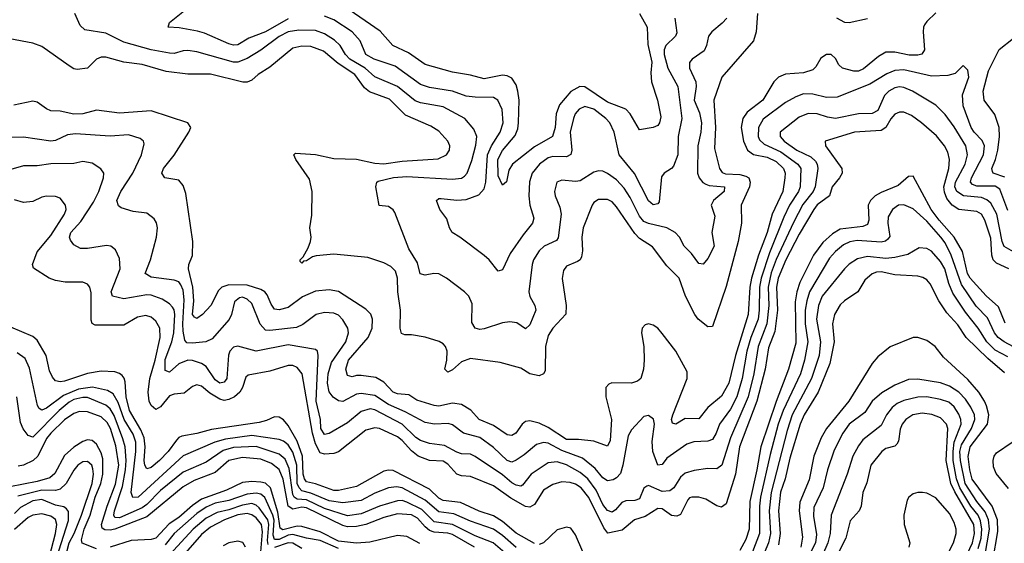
# Model space of a CAD drawing. Header units: inches. Extents: x 990535 to 1117859, y 769386 to 892122.
# Tile 386 of 656: x 1084593 to 1088910, y 797467 to 799763. Entities that reach past the tile are written whole.
import ezdxf

# ---------------------------------------------------------------- set-up
doc = ezdxf.new("R2010")
doc.units = ezdxf.units.IN
doc.header["$MEASUREMENT"] = 0
doc.layers.add('B0789', color=7, linetype='Continuous')

msp = doc.modelspace()

# ---------------------------------------------------------------- linework, layer by layer
at = {"layer": 'B0789', "color": 5}
for points, elevation in [([(1085770, 799765.8), (1085670, 799709.1), (1085598.1, 799681.9), (1085550, 799651.9), (1085530, 799650.9), (1085510, 799657.1), (1085403.7, 799703.7), (1085372.8, 799712.8), (1085292.5, 799727.5), (1085244, 799730), (1085250, 799750.7), (1085330, 799814.4)], 2640), ([(1087310, 799790.2), (1087343.8, 799730), (1087346.4, 799653.6), (1087364.2, 799575.8), (1087359.5, 799530), (1087363.3, 799490), (1087388.9, 799410), (1087403.8, 799336.2), (1087397.7, 799310), (1087390, 799298.5), (1087370, 799289.8), (1087310, 799279.7), (1087269.9, 799349.9), (1087250.3, 799370.3), (1087170, 799401.4), (1087070, 799468.5), (1087048.4, 799470), (1087010, 799447.4), (1086960.1, 799390), (1086944.3, 799350), (1086941, 799290), (1086928.7, 799251.3), (1086850, 799206), (1086753.7, 799130), (1086737.2, 799102.8), (1086727.9, 799052.1), (1086710, 799037.7), (1086690, 799078.4), (1086689.7, 799150), (1086710, 799189.5), (1086764.6, 799255.4), (1086776.3, 799283.7), (1086780.4, 799310), (1086782.2, 799410), (1086777.6, 799450), (1086770, 799476.5), (1086750, 799505.9), (1086730, 799516.7), (1086710, 799519.9), (1086630, 799503.7), (1086570, 799520.2), (1086490, 799532.2), (1086370, 799566.5), (1086298.1, 799618.1), (1086229.1, 799649.1), (1086172.9, 799712.9), (1086018.5, 799818.5)], 2620), ([(1087827.5, 799790), (1087821.3, 799710), (1087809.5, 799670), (1087671.4, 799510), (1087635.8, 799410), (1087643.2, 799290), (1087638.7, 799198.7), (1087661.1, 799110), (1087673.3, 799093.3), (1087687.1, 799087.1), (1087750, 799083.5), (1087777.2, 799077.2), (1087789.7, 799069.7), (1087795.5, 799050), (1087792.1, 799030), (1087756.3, 798950), (1087757, 798870), (1087743.1, 798790), (1087690, 798592.9), (1087630, 798418.4), (1087610, 798416.4), (1087568, 798450), (1087553, 798470), (1087512.6, 798550), (1087484.6, 798630), (1087430, 798683.2), (1087366.7, 798766.7), (1087310, 798804.1), (1087290, 798825.6), (1087210, 798941.6), (1087190, 798963.7), (1087170, 798974), (1087130, 798974.2), (1087110, 798961.1), (1087103.2, 798950), (1087063.9, 798850), (1087057, 798810), (1087060.6, 798750), (1087056.3, 798723.7), (1087049.6, 798710.4), (1087038, 798702), (1086990, 798682.2), (1086976.6, 798663.4), (1086971.2, 798628.8), (1086989, 798510), (1086987.7, 798472.3), (1086930.1, 798409.9), (1086910, 798378.5), (1086898.9, 798330), (1086897.1, 798222.9), (1086890.1, 798209.9), (1086870, 798201.6), (1086830, 798209.9), (1086790, 798235.7), (1086699.8, 798259.8), (1086570, 798276.9), (1086530, 798263.1), (1086490, 798227.9), (1086470, 798217.5), (1086457, 798230), (1086465.1, 798270), (1086466.4, 798310), (1086460.2, 798330), (1086450, 798341.6), (1086431.5, 798351.5), (1086370, 798370.3), (1086310, 798381.6), (1086281.3, 798381.3), (1086267.1, 798387.1), (1086261.7, 798410), (1086262.8, 798490), (1086250.9, 798569.1), (1086249.9, 798630), (1086240.1, 798660.1), (1086220.8, 798680.8), (1086190, 798697.4), (1086119.5, 798719.5), (1085970, 798735.4), (1085892.3, 798727.7), (1085876.8, 798723.2), (1085850, 798705.3), (1085836.5, 798703.5), (1085830, 798696), (1085823.3, 798703.3), (1085823, 798710), (1085836.2, 798723.8), (1085857.8, 798762.2), (1085868.5, 798790), (1085871.3, 798810), (1085864.7, 798850), (1085874, 798906), (1085874.6, 799010), (1085864.2, 799064.2), (1085804.2, 799150), (1085794.3, 799170), (1085801.8, 799178.2), (1085890, 799171.9), (1085970, 799154.6), (1086070, 799151.8), (1086150, 799133.9), (1086190, 799130.7), (1086270, 799142.2), (1086426.9, 799153.1), (1086463.9, 799170), (1086476.8, 799190), (1086478.8, 799210), (1086469.8, 799230), (1086430, 799274.5), (1086395.6, 799295.6), (1086284.5, 799344.5), (1086213.9, 799413.9), (1086126.5, 799446.5), (1086104.6, 799464.6), (1086061.8, 799521.8), (1085989.9, 799570), (1085925.1, 799625.1), (1085870, 799644.8), (1085830, 799646.4), (1085790, 799637.8), (1085690, 799554.1), (1085637.8, 799522.2), (1085610, 799498), (1085590, 799488.6), (1085571.3, 799488.7), (1085430, 799524.3), (1085330, 799523.3), (1085235, 799535), (1085130, 799566.6), (1085050, 799575.8), (1084970, 799598.3), (1084950, 799598.9), (1084930.1, 799589.9), (1084889.5, 799550.5), (1084844.8, 799544.8), (1084830, 799547.7), (1084810, 799559.8), (1084690, 799645), (1084650, 799659.8), (1084550, 799678.9)], 2680), ([(1088610, 799792.2), (1088570, 799755.3), (1088560.1, 799739.9), (1088555.1, 799730), (1088554.5, 799710), (1088560.4, 799630), (1088547.9, 799612.1), (1088530, 799607.3), (1088492.6, 799607.4), (1088430, 799620.3), (1088390, 799621), (1088358.4, 799601.6), (1088293, 799547), (1088270, 799537.3), (1088250, 799537.5), (1088200.5, 799550), (1088184.3, 799564.3), (1088170, 799593.1), (1088150, 799609.7), (1088130, 799609.7), (1088105.4, 799594.6), (1088083.5, 799556.5), (1088070, 799543.5), (1088030, 799529.9), (1087950, 799523.2), (1087919.7, 799510), (1087899.5, 799490), (1087851.7, 799410), (1087782.1, 799357.9), (1087763.6, 799330), (1087756.4, 799290), (1087766.5, 799230), (1087783.2, 799190), (1087810, 799171), (1087870, 799160.7), (1087910, 799141.7), (1087942, 799110), (1087948.3, 799090), (1087948, 799070), (1087938.1, 799010), (1087892.1, 798910), (1087869.6, 798830), (1087832.1, 798730), (1087802.1, 798630), (1087794.2, 798590), (1087787.2, 798470), (1087731.2, 798290), (1087702, 798170), (1087670, 798113), (1087610, 798063.4), (1087570, 798012.8), (1087510, 798015.1), (1087470, 797989.2), (1087454.6, 797994.6), (1087450.7, 798010), (1087456.9, 798030), (1087519.6, 798190), (1087518.9, 798218.9), (1087469.5, 798310), (1087410, 798387.5), (1087390, 798409.8), (1087370, 798423.7), (1087350, 798429.8), (1087334.8, 798425.2), (1087321.5, 798410), (1087319.4, 798390), (1087328.7, 798330), (1087330.1, 798269.9), (1087328.4, 798230), (1087315.5, 798190), (1087301.6, 798178.4), (1087276, 798170), (1087189.4, 798170.6), (1087175.2, 798164.8), (1087163.2, 798150), (1087162.9, 798110), (1087187, 798010), (1087181.9, 797918.1), (1087170, 797893.5), (1087110, 797914.5), (1087042.6, 797922.6), (1086990, 797922.8), (1086910, 797975.1), (1086870, 797993.4), (1086830, 798004.5), (1086810, 798001.3), (1086795.6, 797990), (1086768, 797950), (1086750, 797939.9), (1086730, 797943.2), (1086670, 797984.5), (1086607, 798010), (1086571, 798051), (1086530, 798075.8), (1086490, 798082.1), (1086430, 798068), (1086410, 798071), (1086334.6, 798094.6), (1086298.6, 798118.6), (1086250, 798121.9), (1086230, 798129.5), (1086190, 798173.6), (1086154, 798194), (1086090, 798202.8), (1086070, 798203.4), (1086050, 798197.8), (1086030, 798203), (1086022.5, 798230), (1086034.4, 798270), (1086121.3, 798370), (1086138.7, 798410), (1086140.4, 798450), (1086132, 798472), (1086110, 798493.4), (1085990, 798571.3), (1085950, 798578.1), (1085890, 798572.8), (1085832.1, 798547.9), (1085770, 798500.7), (1085730, 798491), (1085710, 798493.8), (1085695.4, 798515.4), (1085677.2, 798557.2), (1085667.5, 798570), (1085650, 798580.4), (1085590, 798599.2), (1085510, 798601.1), (1085479.3, 798590), (1085464.2, 798575.8), (1085430.4, 798509.6), (1085394.5, 798470), (1085370, 798452.1), (1085358.7, 798458.7), (1085350.5, 798470.5), (1085355.8, 798530), (1085352.3, 798590), (1085332.5, 798670), (1085333.9, 798690), (1085350.3, 798729.7), (1085352.3, 798790), (1085320.9, 799000.9), (1085310, 799035.4), (1085290, 799059.8), (1085229.5, 799070), (1085216.5, 799090), (1085223.9, 799110), (1085270, 799169.4), (1085335, 799270), (1085343.7, 799290), (1085330, 799311.2), (1085170, 799362.5), (1085030, 799353.4), (1084930, 799365.6), (1084870.1, 799349.9), (1084830, 799348.3), (1084770, 799361.6), (1084730, 799363.8), (1084710, 799372), (1084670, 799401.2), (1084650, 799405.5), (1084567.9, 799387.9)], 2720), ([(1087693.3, 799770), (1087673.1, 799746.9), (1087627.9, 799710), (1087612.7, 799690), (1087604.2, 799650), (1087593.4, 799626.6), (1087540.8, 799590), (1087530, 799574.7), (1087529.5, 799550), (1087557.5, 799490), (1087559.5, 799470), (1087550.5, 799410), (1087573.8, 799353.8), (1087582.4, 799310), (1087579.8, 799270), (1087566.1, 799210), (1087564, 799090), (1087571.4, 799070), (1087588.6, 799048.6), (1087601.3, 799041.3), (1087616, 799036), (1087683.7, 799030), (1087681.5, 799010), (1087635.2, 798970), (1087623.9, 798950), (1087641.2, 798901.2), (1087627.6, 798830), (1087637.8, 798770), (1087610, 798715.4), (1087590, 798691.1), (1087570, 798693.5), (1087537.8, 798737.8), (1087506.4, 798770), (1087485.6, 798810), (1087466.2, 798830), (1087430.3, 798850.3), (1087350, 798868.7), (1087330, 798878.3), (1087310, 798902), (1087270, 798983.2), (1087243.6, 799023.6), (1087210, 799060.9), (1087170, 799088.4), (1087150, 799098), (1087130, 799100.6), (1087110, 799095), (1087050, 799056), (1087030, 799052.7), (1086970, 799059.8), (1086948.4, 799050), (1086938.4, 799010), (1086940.2, 798990), (1086961.2, 798941.2), (1086967.1, 798910), (1086954.2, 798805.8), (1086945.9, 798794.1), (1086892.9, 798770), (1086870.1, 798750), (1086845.9, 798710), (1086839.5, 798690), (1086825, 798570), (1086829, 798549), (1086851.3, 798510), (1086855.6, 798490), (1086830, 798425.6), (1086810, 798407.8), (1086773.1, 798433.1), (1086742.1, 798437.9), (1086710, 798433.3), (1086630, 798407.6), (1086610, 798405), (1086589.9, 798409.9), (1086575.7, 798435.7), (1086577.4, 798517.4), (1086562, 798550), (1086542.7, 798570), (1086464.1, 798630), (1086430, 798648.5), (1086409.2, 798650.8), (1086370, 798642.8), (1086348, 798648), (1086337.3, 798697.3), (1086298.6, 798758.6), (1086237.8, 798917.8), (1086229.9, 798929.9), (1086210, 798944.4), (1086168.5, 798948.5), (1086155, 799030), (1086158.4, 799050), (1086164.6, 799055.4), (1086231.3, 799071.3), (1086290, 799074.6), (1086490, 799063.6), (1086530, 799068.5), (1086543, 799077), (1086554.3, 799090), (1086575.3, 799144.7), (1086593.2, 799213.2), (1086596.7, 799250), (1086583.5, 799283.5), (1086544.8, 799330), (1086450, 799380.5), (1086350, 799397.8), (1086326.6, 799406.6), (1086250, 799469.9), (1086150, 799511.5), (1086107.5, 799550), (1086039.9, 799590), (1086021.9, 799610), (1085998, 799650), (1085973.5, 799673.5), (1085930, 799700.3), (1085890, 799714.9), (1085817.1, 799717.1), (1085770, 799708.9), (1085730, 799689.2), (1085650.3, 799629.7), (1085590, 799592.5), (1085550, 799576.4), (1085530, 799576.2), (1085370, 799622.2), (1085330, 799626.9), (1085310, 799625.8), (1085270, 799614.1), (1085250, 799615.8), (1085170, 799631.1), (1085050, 799664.8), (1084970, 799704.2), (1084878.5, 799718.5), (1084857.4, 799737.4), (1084835.3, 799790)], 2660), ([(1087464.7, 799770), (1087474.6, 799705.4), (1087468.4, 799690), (1087426.1, 799650), (1087418.8, 799630), (1087417.9, 799610), (1087434.1, 799550), (1087477.7, 799470), (1087495.5, 799330), (1087480.1, 799250), (1087478.7, 799170), (1087458.8, 799121.2), (1087450.1, 799109.9), (1087418.3, 799090), (1087406.8, 799073.2), (1087396.4, 798963.6), (1087390, 798956), (1087370, 798951.8), (1087350, 798968.9), (1087288, 799088), (1087221.3, 799170), (1087199.6, 799270), (1087180.5, 799310), (1087163.2, 799330), (1087110, 799369.9), (1087070, 799382.5), (1087045.7, 799370), (1087029, 799350), (1087020.7, 799330), (1087007, 799270), (1087014, 799190), (1087009, 799171), (1086990, 799161), (1086930, 799163.6), (1086910, 799157.4), (1086871.5, 799130), (1086839.2, 799090), (1086828.7, 799051.3), (1086825.1, 798990), (1086829.6, 798950), (1086847.3, 798892.7), (1086841.9, 798870), (1086799.7, 798820.3), (1086742.9, 798737.1), (1086710, 798666), (1086690, 798659.6), (1086650.9, 798710), (1086630, 798728.6), (1086523.1, 798810), (1086488.3, 798830), (1086477.1, 798850), (1086466.3, 798890), (1086434.9, 798930), (1086420.7, 798970), (1086430, 798978.9), (1086440.6, 798979.4), (1086510, 798971.2), (1086550, 798975.1), (1086605.5, 798994.5), (1086630, 799021.2), (1086637.1, 799050), (1086644.1, 799170), (1086661.5, 799210), (1086699.7, 799270), (1086713.1, 799310), (1086708.7, 799368.7), (1086689.8, 799410), (1086670, 799421.9), (1086590, 799422.4), (1086550, 799427.2), (1086490, 799449.5), (1086390, 799465.1), (1086350, 799478.4), (1086238.4, 799558.4), (1086147.3, 799590), (1086111.2, 799610), (1086085.3, 799670), (1086050.4, 799710), (1085970, 799762.3), (1085930, 799777.7)], 2640), ([(1088310, 799767.1), (1088230, 799748.5), (1088210, 799749.9), (1088175.9, 799770)], 2680), ([(1088912.6, 799072.6), (1088861.5, 799090), (1088857.4, 799097.4), (1088855, 799110), (1088871.7, 799150), (1088880.8, 799190), (1088888, 799250), (1088887.7, 799290), (1088867.6, 799347.6), (1088821.7, 799410), (1088817.2, 799450), (1088840.9, 799539.1), (1088887.7, 799632.3), (1088950, 799681.4)], 2720), ([(1088925.7, 798925.7), (1088890, 799019.3), (1088870, 799033.2), (1088790, 799032.3), (1088770, 799039.6), (1088761.5, 799050), (1088765.6, 799070), (1088818.2, 799170), (1088822.7, 799210), (1088813.1, 799233.1), (1088777.5, 799270), (1088764.7, 799290), (1088730, 799384.5), (1088726.7, 799433.3), (1088753.6, 799510), (1088750, 799542), (1088730, 799561.2), (1088693.9, 799526.1), (1088662, 799518), (1088590, 799514.7), (1088470, 799543), (1088430, 799539.9), (1088395.1, 799524.9), (1088319.9, 799480.1), (1088176.9, 799423.1), (1088130, 799421), (1088070, 799436), (1088030, 799438), (1087995.3, 799424.7), (1087950, 799399.4), (1087853.2, 799326.8), (1087831.6, 799290), (1087830.1, 799250.1), (1087836.2, 799236.2), (1087856.7, 799216.7), (1087930, 799183.4), (1088005, 799130), (1088017.2, 799110), (1088014.6, 799030), (1088007.2, 799010), (1087968, 798950), (1087943.2, 798896.8), (1087879.9, 798740.1), (1087844.2, 798630), (1087836.2, 798590), (1087834.8, 798490), (1087830, 798450), (1087799.1, 798370), (1087781.5, 798310), (1087760.7, 798190), (1087737, 798110), (1087710, 798055.8), (1087660.5, 797990), (1087646.7, 797950), (1087630, 797922.7), (1087610, 797914.9), (1087547.9, 797912.1), (1087518, 797902), (1087430, 797840.2), (1087410, 797812.1), (1087390, 797809.7), (1087368.1, 797870), (1087366.4, 797913.6), (1087375.7, 797990), (1087372.2, 798012.2), (1087350, 798027.7), (1087330, 798022.7), (1087275.6, 797964.4), (1087261.2, 797938.8), (1087237.7, 797810), (1087226.4, 797773.6), (1087210, 797754.1), (1087194.9, 797745.1), (1087170, 797741.4), (1087150, 797753.9), (1087115.8, 797795.8), (1087060.8, 797840.8), (1086970, 797874.4), (1086910, 797906.6), (1086890, 797909.5), (1086858.9, 797901.1), (1086804.8, 797855.2), (1086770, 797831.4), (1086750, 797823.6), (1086730, 797831), (1086670, 797887.9), (1086610.5, 797930.5), (1086538, 797950), (1086490, 797986.8), (1086472.1, 797992.1), (1086411.1, 797988.9), (1086370, 797996.2), (1086283.5, 798043.5), (1086210, 798076.4), (1086150, 798115.4), (1086090, 798124.4), (1086070, 798121.2), (1086010, 798089.2), (1085990, 798091.3), (1085967.4, 798107.4), (1085950, 798131), (1085943.1, 798170), (1085945.2, 798210), (1085960.5, 798259.5), (1086022.3, 798350), (1086034, 798390), (1086031.6, 798410), (1086010, 798446.3), (1085990, 798466.9), (1085970, 798476.7), (1085930, 798479.4), (1085893.4, 798470), (1085834.1, 798425.9), (1085806.5, 798413.5), (1085690, 798399.5), (1085670, 798401.7), (1085647.4, 798427.4), (1085610, 798518), (1085590, 798537.8), (1085570, 798545.7), (1085555.9, 798544.1), (1085534.8, 798525.2), (1085521.1, 798470), (1085511.4, 798448.6), (1085436.6, 798363.4), (1085408.8, 798351.2), (1085350, 798344), (1085325.8, 798345.8), (1085317.2, 798357.2), (1085310, 798397.6), (1085307.9, 798430), (1085314.6, 798534.6), (1085310, 798576.8), (1085300, 798600), (1085290, 798613.2), (1085270, 798620.8), (1085170, 798633.8), (1085143.7, 798650), (1085165.8, 798710), (1085192.7, 798810), (1085196.5, 798850), (1085192.6, 798872.6), (1085182.7, 798890), (1085150, 798914.2), (1085090, 798921.9), (1085037.8, 798937.8), (1085026.2, 798946.2), (1085018.4, 798970), (1085036, 799010), (1085088.4, 799090), (1085126.3, 799170), (1085138, 799218), (1085136, 799230), (1085121.7, 799241.7), (1085070, 799258.3), (1084990, 799252.7), (1084837.4, 799262.6), (1084802.5, 799257.5), (1084750, 799233.3), (1084730, 799230.5), (1084610, 799247.6), (1084530, 799246.5)], 2740), ([(1088970, 798732.7), (1088908.6, 798768.6), (1088900.2, 798790), (1088876.3, 798910), (1088850, 798958.6), (1088833.4, 798973.4), (1088810, 798983.5), (1088730.2, 798990.2), (1088701, 799010), (1088693.6, 799030), (1088695.6, 799050), (1088738.7, 799130), (1088748.5, 799170), (1088741.7, 799210), (1088690, 799293.1), (1088650, 799346.9), (1088610, 799387.5), (1088507.8, 799450), (1088470, 799466), (1088450, 799468.2), (1088430, 799464), (1088404.2, 799450), (1088384.4, 799430), (1088354.8, 799365.2), (1088330, 799350.9), (1088270, 799350.4), (1088170, 799329.9), (1088135.2, 799335.2), (1088090, 799349.9), (1088050, 799351.6), (1088010, 799334.8), (1087927.8, 799270), (1087927.6, 799250), (1087945, 799230), (1087999.9, 799190), (1088061.4, 799161.4), (1088082.1, 799142.1), (1088089.2, 799130), (1088092.3, 799110), (1088079.9, 799030), (1088072, 799010), (1088026.9, 798953.1), (1087986.2, 798873.8), (1087910, 798711.8), (1087887.6, 798652.4), (1087874.3, 798590), (1087876.8, 798510), (1087869.2, 798430), (1087830.3, 798330), (1087811.7, 798210), (1087786.2, 798110), (1087708.8, 797930), (1087670.6, 797810), (1087650, 797793.5), (1087610, 797795), (1087550, 797787.2), (1087510, 797774.1), (1087490, 797757.3), (1087460.8, 797710), (1087443.3, 797696.7), (1087410, 797694.6), (1087350, 797720.8), (1087341.9, 797718.1), (1087330, 797709.7), (1087310, 797662.9), (1087290, 797655.7), (1087250, 797653.9), (1087233.3, 797646.7), (1087205.8, 797614.2), (1087190, 797604.3), (1087170, 797610.8), (1087150, 797637.4), (1087120, 797700), (1087083.2, 797750), (1087050, 797777.8), (1086990, 797811.8), (1086950, 797823.8), (1086910, 797819.4), (1086835.1, 797770), (1086797.8, 797722.2), (1086790, 797717.9), (1086770, 797721.5), (1086750, 797733), (1086710, 797768), (1086590, 797848.3), (1086570, 797858.3), (1086530, 797859.9), (1086510, 797866.7), (1086455.8, 797895.8), (1086390, 797904.6), (1086350, 797917.5), (1086330, 797931.6), (1086270.3, 797990.3), (1086150, 798052.1), (1086130, 798056.5), (1086090, 798044.9), (1086030, 797995.7), (1085950, 797948.5), (1085930, 797944.1), (1085913.7, 797970), (1085911.4, 798010), (1085892.8, 798090), (1085900.8, 798290), (1085898.5, 798310), (1085890, 798317.6), (1085770, 798337.6), (1085630, 798309.4), (1085550, 798331.5), (1085530, 798327.5), (1085514, 798310), (1085508, 798292), (1085500.9, 798190), (1085490, 798173.5), (1085470.7, 798170), (1085450, 798184.3), (1085410, 798241.7), (1085390, 798255.7), (1085350, 798269.4), (1085330, 798269.9), (1085290, 798254.8), (1085250, 798217.5), (1085230, 798225.1), (1085230, 798273), (1085259.7, 798350), (1085268.2, 798390), (1085273.1, 798470), (1085270.2, 798490.2), (1085262.8, 798502.8), (1085250, 798517.5), (1085217.1, 798537.1), (1085170, 798555), (1085150, 798556.3), (1085050, 798539.6), (1084999.1, 798550), (1084994.1, 798570), (1085033.6, 798670), (1085030, 798716), (1085013.6, 798753.6), (1084992, 798770), (1084973.2, 798773.2), (1084890, 798759.8), (1084860.2, 798760.2), (1084830, 798776), (1084815.5, 798795.5), (1084810.8, 798810), (1084817.8, 798830), (1084861.4, 798878.6), (1084917, 798963), (1084940.1, 799010), (1084960.6, 799070), (1084961.1, 799090), (1084949.2, 799109.2), (1084910, 799134), (1084870, 799140.6), (1084830, 799132.5), (1084730, 799131.3), (1084670, 799121.8), (1084610, 799121.9), (1084491.3, 799088.7)], 2760), ([(1088930, 798670), (1088874.9, 798694.9), (1088861.2, 798710), (1088855.7, 798730), (1088850, 798804.5), (1088824.3, 798884.3), (1088810.2, 798910.2), (1088790, 798921.8), (1088710, 798930.6), (1088680.5, 798950), (1088658.5, 798978.5), (1088647.2, 799007.2), (1088644.6, 799030), (1088666.8, 799110), (1088669.6, 799149.6), (1088661.5, 799181.5), (1088647.5, 799210), (1088613, 799253), (1088546.6, 799310), (1088502.9, 799342.9), (1088470, 799357.5), (1088450, 799357.2), (1088430, 799348.9), (1088412.1, 799327.9), (1088390, 799289.4), (1088370, 799277.1), (1088252.7, 799270), (1088124.4, 799230), (1088126.5, 799210), (1088197.9, 799110), (1088198.3, 799090), (1088187.9, 799070), (1088155.5, 799030), (1088143.8, 798990), (1088090, 798951.7), (1088074.4, 798930), (1088010, 798822.5), (1087951.3, 798710), (1087918.5, 798630), (1087911.6, 798590), (1087915.8, 798490), (1087904.4, 798395.6), (1087876.2, 798323.8), (1087862, 798230), (1087824.5, 798090), (1087748.6, 797890), (1087731, 797770), (1087690, 797640.3), (1087670, 797626.5), (1087650, 797631.9), (1087601.5, 797661.5), (1087570, 797669.9), (1087540.5, 797670), (1087530, 797666.8), (1087522.4, 797657.6), (1087490, 797593.7), (1087474.3, 797585.7), (1087450, 797589.9), (1087410, 797617.9), (1087390, 797619.6), (1087334.6, 797585.4), (1087288.4, 797570), (1087234.6, 797525.4), (1087171.5, 797511.5), (1087154.6, 797534.6), (1087088.6, 797668.6), (1087054, 797710), (1087030, 797726), (1087006.6, 797733.4), (1086970, 797736.9), (1086930, 797725.5), (1086890, 797700.8), (1086850, 797637.5), (1086830, 797626.3), (1086810, 797628.4), (1086745.7, 797665.7), (1086670, 797719.1), (1086570, 797760.5), (1086530, 797763.1), (1086510, 797769.9), (1086470, 797814.4), (1086450, 797827.8), (1086390, 797830.7), (1086340.5, 797850), (1086310, 797873), (1086270, 797918.5), (1086250, 797934), (1086170, 797970.3), (1086150, 797974), (1086110, 797963.9), (1085990, 797868.4), (1085970, 797861), (1085930, 797857.9), (1085910, 797864.3), (1085890, 797903.4), (1085876.9, 797950), (1085831.7, 798210), (1085810, 798237.5), (1085790, 798247.4), (1085770, 798247), (1085690, 798222), (1085595.3, 798204.7), (1085585, 798195), (1085569.6, 798150), (1085558.1, 798130), (1085534.3, 798110), (1085510, 798097.5), (1085490, 798093.4), (1085470, 798099), (1085425.9, 798125.9), (1085390, 798155.5), (1085370, 798162.1), (1085350, 798154.1), (1085314.6, 798125.4), (1085270, 798120.9), (1085250, 798114.2), (1085210, 798066), (1085190, 798054.3), (1085170, 798071.7), (1085160.9, 798090), (1085155.7, 798130), (1085163.3, 798190), (1085187.4, 798270), (1085208.1, 798370), (1085207.9, 798410), (1085190, 798441.7), (1085170, 798458.9), (1085146.3, 798466.3), (1085110, 798458.1), (1085050, 798423.6), (1084924.2, 798424.2), (1084911.3, 798431.3), (1084905.8, 798445.8), (1084905.6, 798565.6), (1084900.3, 798590), (1084890, 798603.9), (1084870, 798612.1), (1084791.8, 798611.8), (1084750, 798619.4), (1084722.4, 798630), (1084653.5, 798673.5), (1084648.5, 798690), (1084670, 798744.8), (1084730, 798817), (1084789.9, 798910), (1084796, 798930), (1084793.4, 798950), (1084770, 798979.6), (1084750, 798987.6), (1084710.7, 798989.3), (1084690, 798984.7), (1084650, 798965.4), (1084610, 798961.3), (1084570, 798972.5)], 2780), ([(1088913, 798433), (1088884.1, 798504.1), (1088830, 798551.7), (1088759.5, 798630), (1088749, 798650), (1088725.8, 798745.8), (1088689.4, 798810), (1088623.6, 798883.6), (1088588.8, 798930), (1088510, 799077), (1088490, 799075.1), (1088444.2, 799035.8), (1088370, 799005.1), (1088344.2, 798990), (1088323.3, 798970), (1088313.6, 798950), (1088316.1, 798883.9), (1088310, 798864.5), (1088290, 798855.6), (1088190, 798843.8), (1088156.3, 798823.7), (1088113.9, 798786.1), (1088072.6, 798730), (1088012.6, 798610), (1088000.2, 798570), (1087993.4, 798526.6), (1087995.2, 798344.8), (1087964, 798230), (1087910, 798089.3), (1087841.6, 797890), (1087825.2, 797790), (1087793.9, 797650), (1087791.8, 797530), (1087775.9, 797484.1), (1087750, 797436.2)], 2820), ([(1089010, 798296.7), (1088909.4, 798350), (1088882.4, 798370), (1088867, 798390), (1088835.4, 798455.4), (1088786.7, 798506.7), (1088722.1, 798602.1), (1088677.4, 798730), (1088650, 798784.9), (1088632.1, 798810), (1088570, 798879), (1088510, 798933.5), (1088470, 798950.4), (1088446.5, 798950), (1088419.8, 798930), (1088401.3, 798898.7), (1088399.6, 798870), (1088407.4, 798812.6), (1088399.7, 798800.3), (1088388.8, 798791.2), (1088370, 798787.3), (1088265.3, 798794.7), (1088231.8, 798788.2), (1088204.8, 798775.2), (1088170, 798747.1), (1088143.4, 798716.6), (1088056.4, 798570), (1088043.4, 798530), (1088037.4, 798490), (1088037.1, 798430), (1088048.2, 798350), (1088033.9, 798270), (1088015.6, 798210), (1087939.9, 798050), (1087918.6, 797990), (1087883.2, 797856.8), (1087841, 797670), (1087836.3, 797630), (1087835.9, 797510), (1087805.2, 797430)], 2840), ([(1088925.5, 798285.5), (1088870, 798313.9), (1088832.9, 798350), (1088795.3, 798410), (1088740.1, 798480.1), (1088683.5, 798563.5), (1088666.2, 798606.2), (1088648.9, 798670), (1088630, 798703.4), (1088590, 798748.2), (1088570, 798759.4), (1088536.7, 798763.3), (1088486.2, 798733.8), (1088430, 798719.7), (1088390, 798716.3), (1088310, 798723.9), (1088266.2, 798713.8), (1088230, 798690.4), (1088209.5, 798670), (1088111.9, 798550), (1088094.9, 798510), (1088086.3, 798450), (1088103.5, 798350), (1088098.8, 798290), (1088065.1, 798190), (1087980.2, 798030), (1087957.6, 797962.4), (1087887.7, 797690), (1087879.1, 797610), (1087884.1, 797510), (1087875.8, 797470), (1087850, 797407.3)], 2860), ([(1088910, 798215), (1088837.5, 798277.5), (1088743, 798370), (1088705.7, 798425.7), (1088657.2, 798477.2), (1088622.9, 798530), (1088584.8, 798604.8), (1088570, 798621.8), (1088552.3, 798632.3), (1088530, 798638.2), (1088430, 798643.9), (1088370, 798657), (1088350, 798655.8), (1088330, 798647.9), (1088298.7, 798621.3), (1088267.6, 798570), (1088209.4, 798530.6), (1088190, 798512.1), (1088165.9, 798470), (1088157, 798430), (1088164.2, 798350), (1088145, 798255), (1088094.4, 798130), (1088032.9, 798030), (1088015.4, 797990), (1087970, 797840.2), (1087949.5, 797750.5), (1087928.4, 797691.6), (1087920.4, 797610), (1087927.2, 797510), (1087919.8, 797460.2)], 2880), ([(1086850, 797466), (1086770, 797511.8), (1086710, 797562.3), (1086670, 797588.1), (1086607.8, 797607.8), (1086526.1, 797646.1), (1086450, 797655.4), (1086430, 797665.3), (1086390, 797704.1), (1086230, 797787.1), (1086210, 797788.6), (1086190, 797783.2), (1086070, 797717), (1085990, 797698.6), (1085970, 797698.5), (1085890, 797728), (1085850, 797737.2), (1085841.1, 797750), (1085836.2, 797770), (1085833.2, 797850), (1085810, 797914.9), (1085770, 797984.2), (1085750, 798008.1), (1085730, 798020.2), (1085710, 798022.1), (1085674.6, 798005.4), (1085642.9, 797997.1), (1085433.9, 797966.1), (1085370, 797948.4), (1085303.6, 797936.4), (1085290, 797931.1), (1085279.8, 797920.2), (1085243.9, 797870), (1085206.3, 797830), (1085170, 797799), (1085150, 797794.5), (1085141.8, 797810), (1085139.1, 797830), (1085142.7, 797890), (1085138, 797930), (1085124.7, 797964.7), (1085074.2, 798050), (1085059.5, 798110), (1085055.1, 798175.1), (1085051.2, 798191.2), (1085042.3, 798202.3), (1085030, 798212.3), (1085010, 798219.4), (1084950, 798221.3), (1084890, 798212.2), (1084790, 798178.4), (1084770, 798175.2), (1084750, 798179.3), (1084736.1, 798196.1), (1084723.6, 798223.6), (1084708.9, 798290), (1084670, 798357.3), (1084650, 798374), (1084554.6, 798414.6)], 2820), ([(1088859.4, 797390), (1088880.7, 797519.3), (1088880.3, 797570), (1088856.7, 797630), (1088769.1, 797749.1), (1088758.8, 797790), (1088751.8, 797848.2), (1088759.5, 797890), (1088836.8, 797990), (1088841.3, 798030), (1088832.3, 798070), (1088822.6, 798090), (1088797.5, 798130), (1088750, 798184.9), (1088643.7, 798283.7), (1088606.1, 798330), (1088570, 798357.1), (1088530, 798369.8), (1088510, 798368.9), (1088410, 798328.7), (1088355.8, 798284.2), (1088330, 798255.1), (1088228.7, 798090), (1088130.1, 797970), (1088106.5, 797930), (1088075.3, 797850), (1088054.7, 797745.3), (1088012.7, 797647.3), (1088010.9, 797610), (1088025.2, 797494.8), (1088017.3, 797450)], 2920), ([(1086770, 797449.3), (1086710, 797502.1), (1086670, 797528.8), (1086570, 797564.4), (1086496.6, 797596.6), (1086430, 797605.4), (1086370, 797656.9), (1086270, 797710.8), (1086244.8, 797715.2), (1086210, 797711), (1086150, 797686.6), (1086090, 797655.3), (1086010, 797644.9), (1085950, 797653.2), (1085870, 797687.3), (1085830, 797698), (1085818.7, 797710), (1085809.9, 797729.9), (1085807.6, 797810), (1085790, 797866.3), (1085770, 797899.3), (1085750, 797915.4), (1085730, 797922.7), (1085610, 797939.5), (1085495.4, 797924.6), (1085448.6, 797911.4), (1085309.2, 797850.8), (1085112.1, 797670), (1085088.6, 797668.6), (1085081.5, 797690), (1085102.6, 797870), (1085102.8, 797910), (1085090, 797946.5), (1085050.6, 798010), (1085024.2, 798084.2), (1085002.1, 798122.1), (1084977.4, 798137.4), (1084911.4, 798151.4), (1084850, 798142.8), (1084784.3, 798115.7), (1084710, 798059.9), (1084690, 798050.5), (1084678, 798058), (1084671.1, 798071.1), (1084635.2, 798235.2), (1084617, 798277), (1084582.1, 798302.1)], 2840), ([(1088823.8, 797410), (1088844.5, 797530), (1088840.8, 797570), (1088826, 797606), (1088790, 797650.9), (1088738, 797730), (1088717.3, 797830), (1088715.5, 797870), (1088721.6, 797898.4), (1088765.5, 797970), (1088780.1, 798010), (1088778.5, 798030), (1088763.5, 798063.5), (1088739, 798099), (1088710, 798130), (1088670, 798156.7), (1088630, 798171.4), (1088530, 798186.9), (1088490, 798185.7), (1088430, 798161.2), (1088373, 798127), (1088330, 798090.6), (1088298.8, 798041.2), (1088230, 797989.3), (1088201.2, 797950), (1088163.7, 797876.3), (1088134.4, 797790), (1088115.6, 797710), (1088075.4, 797624.6), (1088073.4, 797586.6), (1088086.5, 797506.5), (1088082.3, 797470), (1088051.4, 797410)], 2940), ([(1086750, 797399.5), (1086669.1, 797469.1), (1086590, 797500.4), (1086490, 797550.4), (1086410, 797561.1), (1086356, 797616), (1086290, 797648.3), (1086270, 797654.6), (1086250, 797654.2), (1086170, 797629.9), (1086090, 797597.1), (1086030, 797587.4), (1085930, 797620.1), (1085850, 797657.5), (1085810, 797660.3), (1085795.9, 797670), (1085790, 797681.9), (1085775, 797795), (1085756.4, 797836.4), (1085730, 797857.9), (1085630, 797891.4), (1085530, 797887), (1085485.3, 797874.7), (1085410, 797822.9), (1085310, 797779.9), (1085210, 797699.4), (1085150, 797637.4), (1085130, 797622.5), (1085030, 797579.5), (1085010, 797580.2), (1085005.9, 797590), (1085008.2, 797610), (1085043.5, 797716.5), (1085057.5, 797790), (1085060.4, 797830), (1085054.6, 797890), (1085045.6, 797925.6), (1085006.9, 798026.9), (1084990, 798056.8), (1084970, 798073.4), (1084890, 798106.2), (1084870, 798106.9), (1084830, 798097.3), (1084810, 798086.7), (1084766.1, 798050), (1084650, 797932.9), (1084630, 797939.4), (1084608.8, 797968.8), (1084596.7, 797996.7), (1084580.1, 798110)], 2860), ([(1088795.7, 797444.3), (1088807.7, 797490), (1088811.4, 797530), (1088805.4, 797565.4), (1088794.5, 797590), (1088763.3, 797630), (1088714.8, 797710), (1088700.4, 797750), (1088686, 797830), (1088685.2, 797870), (1088690.3, 797910), (1088720.2, 797990), (1088718.9, 798010), (1088710, 798033.6), (1088690, 798065), (1088666.1, 798086.1), (1088630, 798098.3), (1088570, 798109.2), (1088530, 798107.4), (1088470, 798093.5), (1088440, 798080), (1088417.4, 798062.6), (1088393.1, 798030), (1088370, 797983.2), (1088290, 797921.4), (1088270, 797895), (1088245.6, 797850), (1088221.1, 797770), (1088150.5, 797590), (1088146.9, 797510), (1088136.3, 797470), (1088055.8, 797284.2)], 2960), ([(1086587.4, 797450), (1086490, 797505.5), (1086470, 797511.5), (1086410, 797516), (1086390, 797523.1), (1086370, 797538.9), (1086337.5, 797577.5), (1086310, 797592.5), (1086250, 797596.9), (1086190, 797580.8), (1086110, 797549.7), (1086070, 797541.1), (1086030, 797539.9), (1086010, 797544.7), (1085850, 797622.2), (1085830, 797625.9), (1085790, 797617), (1085770, 797630.9), (1085747.9, 797747.9), (1085730.4, 797790.4), (1085697.5, 797817.5), (1085650, 797836.6), (1085570, 797844.2), (1085510.2, 797829.8), (1085450, 797777.4), (1085358, 797742), (1085310, 797715.3), (1085150, 797584.1), (1085010, 797529.8), (1084990, 797524.8), (1084965.9, 797525.9), (1084954.4, 797534.4), (1084951.7, 797550), (1084976, 797630), (1085013, 797727), (1085027.4, 797810), (1085014.1, 797894.1), (1084990.9, 797970), (1084976.9, 797996.9), (1084950, 798022.4), (1084890, 798044.4), (1084855.4, 798044.6), (1084830, 798035.9), (1084790, 798008.5), (1084728.8, 797950), (1084710, 797926.8), (1084671.9, 797850), (1084652.5, 797830), (1084609.3, 797809.3), (1084585.5, 797805.5)], 2880), ([(1088723.4, 797370), (1088770.3, 797470), (1088779.6, 797510), (1088775.6, 797550), (1088692.7, 797692.7), (1088676, 797730), (1088655.5, 797830), (1088661.7, 797970), (1088655.9, 797990), (1088630, 798016.9), (1088592.6, 798032.6), (1088550, 798038.1), (1088508.9, 798031.1), (1088477.7, 798010), (1088461.8, 797990), (1088452.7, 797967.3), (1088445.5, 797914.5), (1088438.5, 797901.5), (1088430, 797892.9), (1088390, 797882.5), (1088372.6, 797870), (1088324.6, 797810), (1088307.6, 797732.4), (1088289.6, 797690), (1088282.2, 797630), (1088272.9, 797610), (1088234.6, 797565.4), (1088215.1, 797490), (1088174.4, 797410)], 2980), ([(1084930, 797442.6), (1084867.5, 797467.5), (1084863.2, 797483.2), (1084875.5, 797530), (1084901.3, 797590), (1084923.7, 797670), (1084948.1, 797730), (1084957.3, 797770), (1084957.5, 797837.5), (1084950, 797864.4), (1084930, 797901.6), (1084910, 797918.2), (1084890, 797920.7), (1084870, 797914.2), (1084830, 797888.3), (1084790, 797851.8), (1084746.8, 797773.2), (1084725.2, 797754.8), (1084670, 797738.4), (1084550, 797715)], 2920), ([(1088928.3, 797708.3), (1088873.9, 797773.9), (1088862.5, 797802.5), (1088860.3, 797830), (1088865.4, 797850), (1088875.7, 797864.3), (1088943.9, 797910)], 2880), ([(1084799.3, 797430), (1084809.4, 797470), (1084831.3, 797510), (1084863.3, 797590), (1084910.8, 797730), (1084916.1, 797770), (1084913.9, 797793.9), (1084909.5, 797809.5), (1084890, 797826.2), (1084870, 797823.8), (1084848.4, 797810), (1084830, 797788.2), (1084796.6, 797730), (1084770, 797704.6), (1084750, 797698.3), (1084690, 797700.7), (1084585.4, 797674.6)], 2940), ([(1086346.8, 797466.8), (1086290, 797496.7), (1086250, 797501.2), (1086127.6, 797472.4), (1086070, 797467.4), (1085990, 797476.5), (1085910, 797517.1), (1085830, 797541.2), (1085810, 797542.9), (1085746.1, 797526.1), (1085734.3, 797534.3), (1085724.3, 797604.3), (1085692.1, 797710), (1085670, 797730.8), (1085650, 797735.9), (1085610, 797738.4), (1085570, 797733.4), (1085499.8, 797700.2), (1085390, 797660.7), (1085350, 797633.7), (1085290, 797580.6), (1085247.7, 797552.3), (1085189.6, 797490.4), (1085170, 797484.7), (1085081, 797479), (1084989.1, 797450.9)], 2920), ([(1085990, 797443.9), (1085910, 797479.7), (1085850, 797489.9), (1085790, 797506.6), (1085770, 797503.5), (1085730, 797484.4), (1085710, 797484.3), (1085703.6, 797503.6), (1085708.3, 797568.3), (1085703.1, 797590), (1085667.6, 797667.6), (1085650, 797682.2), (1085630, 797687.2), (1085590, 797682.4), (1085510, 797654.4), (1085450, 797643), (1085410, 797626.5), (1085370, 797598.3), (1085270, 797510), (1085230, 797460.1)], 2940), ([(1088633.8, 797366.2), (1088687.1, 797470), (1088698.3, 797510), (1088698, 797530), (1088690, 797558.9), (1088670, 797597.8), (1088610, 797666.3), (1088570, 797686.7), (1088550.4, 797690.4), (1088530, 797690.4), (1088510, 797684.3), (1088491.1, 797670), (1088484.2, 797655.8), (1088468.9, 797590), (1088471.4, 797550), (1088495, 797470), (1088491.2, 797450)], 3020), ([(1084743.9, 797370), (1084807.5, 797567.5), (1084806.6, 797606.6), (1084798.7, 797618.7), (1084786.9, 797626.9), (1084750, 797634.6), (1084690, 797659.7), (1084650, 797653.5), (1084596, 797624), (1084570, 797597.8)], 2960), ([(1085682.1, 797462.1), (1085679, 797479), (1085685.4, 797550), (1085680.9, 797570), (1085643, 797623), (1085630, 797634.7), (1085610, 797641.5), (1085570, 797635.2), (1085510, 797614.1), (1085458, 797602), (1085410, 797577.7), (1085353.4, 797530), (1085250, 797417)], 2960), ([(1084723.4, 797410), (1084749.9, 797509.9), (1084756.1, 797550), (1084750, 797571.6), (1084730, 797585.9), (1084690, 797595.9), (1084650, 797590.3), (1084630, 797581.1), (1084570, 797527.2)], 2980), ([(1085650.4, 797430), (1085657.1, 797517.1), (1085652.9, 797550), (1085630, 797579), (1085610, 797592.6), (1085590, 797597.9), (1085550, 797591.6), (1085491.3, 797570), (1085430, 797537.6), (1085390, 797505.3), (1085289.4, 797390)], 2980), ([(1087061.8, 797430), (1087030, 797505), (1087010, 797533.7), (1086990, 797538.3), (1086950, 797525.9), (1086890, 797469), (1086870, 797462.2)], 2820), ([(1085583.6, 797450), (1085571.4, 797471.4), (1085550, 797476.5), (1085510, 797469.6), (1085484.4, 797455.6)], 3020), ([(1085830, 797444.6), (1085790, 797467.9), (1085770, 797469.4), (1085710, 797448.3)], 2960)]:
    msp.add_lwpolyline(points, dxfattribs=dict(at, elevation=elevation))

doc.saveas('drawing.dxf')
